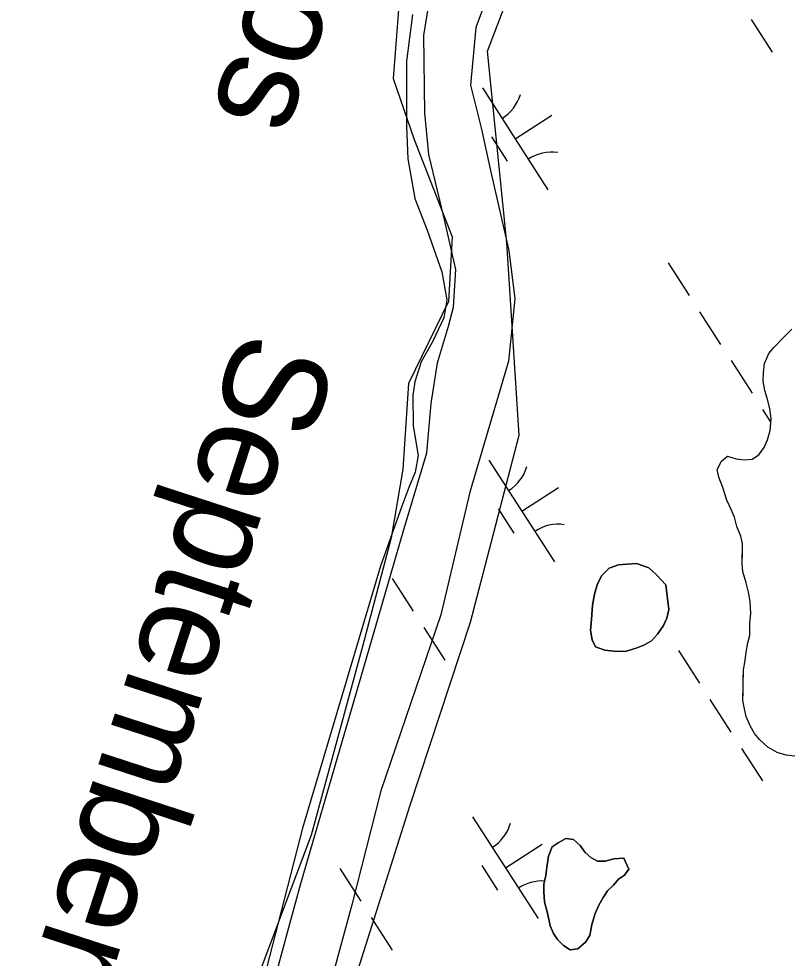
# Model space of a CAD drawing. Extents: x 3937982 to 3958556, y 219448 to 241894.
# Drawn here: x 3942949.9 to 3943267.2, y 233107.5 to 233495.5 of the extents above; entities that cross this region are included whole.
import ezdxf

# ---------------------------------------------------------------- set-up
doc = ezdxf.new("R2010")
doc.units = 0
for name, color, linetype in [('V-RIVR-EDGE', 7, 'Continuous'), ('V-RIVR-IDEN', 7, 'Continuous'), ('V-RIVR-JETY', 7, 'Continuous'), ('V-RRAP-FSHR', 7, 'Continuous'), ('V-TOPO-SHOR', 7, 'Continuous'), ('V-WETL-SWMP', 7, 'Continuous')]:
    doc.layers.add(name, color=color, linetype=linetype)

msp = doc.modelspace()

# ---------------------------------------------------------------- linework, layer by layer
at = {"layer": 'V-RIVR-EDGE'}
msp.add_lwpolyline([(3943107.659, 233511.732), (3943104.51, 233470.799), (3943113.169, 233445.61), (3943128.912, 233405.465), (3943127.338, 233378.701), (3943110.808, 233344.853), (3943108.446, 233309.431), (3943103.723, 233281.093), (3943091.916, 233236.225), (3943070.662, 233158.296), (3943045.473, 233091.387), (3943036.814, 233048.093), (3943039.176, 233024.479), (3943032.879, 232991.418), (3943007.69, 232948.911), (3942997.456, 232908.766), (3942995.882, 232888.3), (3942988.01, 232868.621), (3942983.288, 232853.664), (3942959.673, 232813.519), (3942958.783, 232809.369)], dxfattribs=at)
at = {"layer": 'V-RIVR-JETY'}
for points in [[(3943153.305, 233531.157), (3943138.713, 233491.877), (3943136.444, 233468.064), (3943140.9, 233450.419), (3943144.949, 233431.606), (3943152.345, 233399.85), (3943154.817, 233379.884), (3943152.13, 233354.124), (3943136.17, 233300.01), (3943124.164, 233249.361), (3943099.359, 233176.601), (3943087.399, 233129.471), (3943075.07, 233083.905), (3943051.556, 232990.807), (3943032.778, 232930.477), (3943013.275, 232874.456), (3942992.982, 232817.663), (3942979.735, 232776.702)], [(3942961.98, 232804.385), (3942966.784, 232816.837), (3942987.036, 232870.503), (3943001.669, 232912.909), (3943012.63, 232943.641), (3943024.453, 232980.614), (3943033.11, 233014.502), (3943041.351, 233046.441), (3943066.411, 233138.347), (3943093.44, 233231.398), (3943108.593, 233283.568), (3943118.407, 233316.269), (3943120.238, 233336.569), (3943122.806, 233353.34), (3943127.308, 233368.523), (3943129.364, 233376.312), (3943130.353, 233391.932), (3943125.553, 233413.102), (3943119.257, 233439.372), (3943117.531, 233456.592), (3943117.174, 233488.645), (3943120.586, 233510.096)]]:
    msp.add_lwpolyline(points, dxfattribs=at)
at = {"layer": 'V-RRAP-FSHR'}
msp.add_lwpolyline([(3942990.784, 232759.474), (3942998.587, 232786.578), (3943020.789, 232863.438), (3943042.99, 232940.295), (3943065.174, 233017.158), (3943087.356, 233094.2), (3943111.403, 233170.31), (3943136.442, 233246.291), (3943156.596, 233323.572), (3943151.407, 233402.926), (3943143.417, 233482.126), (3943171.856, 233556.628), (3943204.429, 233629.697), (3943236.765, 233702.87), (3943268.845, 233776.155), (3943300.372, 233849.683), (3943331.899, 233923.208)], dxfattribs=at)
at = {"layer": 'V-TOPO-SHOR'}
for points in [[(3943270.342, 233190.952), (3943266.848, 233191.349), (3943263.015, 233192.449), (3943259.195, 233194.597), (3943255.738, 233197.792), (3943253.672, 233200.268), (3943251.966, 233203.44), (3943250.268, 233207.311), (3943249.608, 233210.469), (3943248.955, 233213.975), (3943249.002, 233217.473), (3943249.068, 233222.37), (3943249.123, 233226.568), (3943249.875, 233230.406), (3943250.27, 233233.9), (3943251.019, 233237.738), (3943251.763, 233240.878), (3943251.826, 233245.775), (3943252.232, 233249.969), (3943251.947, 233254.87), (3943251.3, 233258.726), (3943250.301, 233262.589), (3943248.961, 233267.154), (3943248.654, 233270.308), (3943248.713, 233274.854), (3943248.765, 233278.702), (3943248.107, 233281.86), (3943246.409, 233285.731), (3943245.41, 233289.594), (3943244.052, 233292.76), (3943242.354, 233296.63), (3943240.677, 233301.9), (3943238.981, 233306.121), (3943238.324, 233309.279), (3943240.12, 233312.754), (3943242.596, 233314.821), (3943246.08, 233313.723), (3943249.574, 233313.328), (3943252.725, 233313.635), (3943255.548, 233315.347), (3943257.69, 233318.468), (3943259.129, 233321.598), (3943260.229, 233325.432), (3943260.645, 233330.324), (3943260.002, 233334.531), (3943259.007, 233338.744), (3943257.999, 233341.906), (3943257.352, 233345.762), (3943257.397, 233349.26), (3943257.798, 233353.102), (3943259.603, 233357.278), (3943261.735, 233359.699), (3943265.992, 233364.19), (3943269.181, 233367.297)], [(3943217.051, 233261.63), (3943213.258, 233265.88), (3943210.147, 233268.718), (3943204.923, 233270.537), (3943201.071, 233270.24), (3943197.569, 233269.935), (3943193.702, 233268.587), (3943190.513, 233265.48), (3943188.713, 233261.657), (3943187.611, 233257.823), (3943186.851, 233253.285), (3943186.423, 233247.341), (3943186.014, 233242.799), (3943186.661, 233238.942), (3943188.025, 233236.124), (3943191.853, 233234.674), (3943195.697, 233234.273), (3943200.243, 233234.214), (3943204.81, 233235.553), (3943208.327, 233236.907), (3943211.149, 233238.619), (3943213.633, 233241.384), (3943216.13, 233244.849), (3943217.569, 233247.978), (3943218.317, 233251.468), (3943217.051, 233261.63)], [(3943199.811, 233148.855), (3943195.609, 233148.56), (3943192.098, 233147.557), (3943188.949, 233147.598), (3943186.169, 233149.035), (3943183.749, 233151.165), (3943181.686, 233153.991), (3943178.922, 233156.478), (3943175.778, 233156.869), (3943172.606, 233155.163), (3943170.136, 233153.447), (3943168.684, 233149.617), (3943167.924, 233145.078), (3943167.529, 233141.585), (3943166.781, 233138.097), (3943166.74, 233134.947), (3943167.035, 233130.747), (3943168.364, 233125.479), (3943169.353, 233120.918), (3943170.711, 233117.752), (3943172.427, 233115.28), (3943174.842, 233112.8), (3943177.619, 233111.012), (3943180.771, 233111.321), (3943183.958, 233114.078), (3943185.743, 233116.853), (3943186.503, 233121.391), (3943187.961, 233125.919), (3943189.407, 233129.399), (3943191.199, 233132.524), (3943192.985, 233135.299), (3943195.465, 233137.716), (3943197.597, 233140.137), (3943200.069, 233141.853), (3943201.851, 233144.28), (3943199.811, 233148.855)]]:
    msp.add_lwpolyline(points, dxfattribs=at)
at = {"layer": 'V-WETL-SWMP'}
for p, q in [((3943112.502, 233497.313), (3943110.035, 233477.996)), ((3943252.332, 233495.202), (3943260.992, 233481.749)), ((3943110.035, 233477.996), (3943109.955, 233451.184)), ((3943141.351, 233466.932), (3943168.413, 233424.888)), ((3943154.882, 233445.91), (3943170.017, 233455.652)), ((3943109.955, 233451.184), (3943110.605, 233437.631)), ((3943145.147, 233446.779), (3943151.642, 233436.689)), ((3943110.605, 233437.631), (3943113.429, 233421.285)), ((3943113.429, 233421.285), (3943118.508, 233408.226)), ((3943118.508, 233408.226), (3943124.637, 233391.006)), ((3943218.052, 233394.646), (3943226.712, 233381.193)), ((3943124.637, 233391.006), (3943126.694, 233379.369)), ((3943126.694, 233379.369), (3943125.49, 233371.922)), ((3943231.041, 233374.466), (3943239.701, 233361.012)), ((3943125.49, 233371.922), (3943120.939, 233362.307)), ((3943265.992, 233364.19), (3943269.182, 233367.296)), ((3943120.939, 233362.307), (3943116.127, 233353.802)), ((3943261.734, 233359.698), (3943265.992, 233364.19)), ((3943259.603, 233357.277), (3943261.734, 233359.698)), ((3943244.031, 233354.285), (3943252.691, 233340.831)), ((3943257.798, 233353.103), (3943259.603, 233357.277)), ((3943116.127, 233353.802), (3943113.53, 233345.544)), ((3943257.397, 233349.26), (3943257.798, 233353.103)), ((3943257.351, 233345.762), (3943257.397, 233349.26)), ((3943113.53, 233345.544), (3943112.628, 233340.027)), ((3943257.999, 233341.905), (3943257.351, 233345.762)), ((3943112.628, 233340.027), (3943112.736, 233327.31)), ((3943259.007, 233338.743), (3943257.999, 233341.905)), ((3943260.001, 233334.531), (3943259.007, 233338.743)), ((3943257.021, 233334.104), (3943260.506, 233328.69)), ((3943260.645, 233330.324), (3943260.001, 233334.531)), ((3943112.736, 233327.31), (3943114.785, 233315.121)), ((3943260.23, 233325.432), (3943260.645, 233330.324)), ((3943259.129, 233321.598), (3943260.23, 233325.432)), ((3943257.689, 233318.468), (3943259.129, 233321.598)), ((3943252.726, 233313.636), (3943255.548, 233315.348)), ((3943255.548, 233315.348), (3943257.689, 233318.468)), ((3943114.785, 233315.121), (3943113.588, 233308.226)), ((3943144.049, 233313.212), (3943171.112, 233271.169)), ((3943238.324, 233309.279), (3943240.12, 233312.754)), ((3943240.12, 233312.754), (3943242.596, 233314.82)), ((3943242.596, 233314.82), (3943246.08, 233313.724)), ((3943246.08, 233313.724), (3943249.574, 233313.328)), ((3943249.574, 233313.328), (3943252.726, 233313.636)), ((3943113.588, 233308.226), (3943111.017, 233301.902)), ((3943238.982, 233306.121), (3943238.324, 233309.279)), ((3943240.676, 233301.9), (3943238.982, 233306.121)), ((3943111.017, 233301.902), (3943108.15, 233294.201)), ((3943157.58, 233292.19), (3943172.716, 233301.933)), ((3943242.355, 233296.63), (3943240.676, 233301.9)), ((3943244.053, 233292.759), (3943242.355, 233296.63)), ((3943108.15, 233294.201), (3943099.253, 233269.441)), ((3943147.845, 233293.059), (3943154.34, 233282.969)), ((3943245.41, 233289.593), (3943244.053, 233292.759)), ((3943246.409, 233285.731), (3943245.41, 233289.593)), ((3943248.107, 233281.86), (3943246.409, 233285.731)), ((3943248.765, 233278.702), (3943248.107, 233281.86)), ((3943248.653, 233270.307), (3943248.765, 233278.702)), ((3943099.253, 233269.441), (3943067.135, 233161.233)), ((3943099.817, 233271.01), (3943099.834, 233270.982)), ((3943193.702, 233268.587), (3943197.569, 233269.935)), ((3943197.569, 233269.935), (3943201.071, 233270.239)), ((3943201.071, 233270.239), (3943204.924, 233270.537)), ((3943204.924, 233270.537), (3943210.148, 233268.719)), ((3943210.148, 233268.719), (3943213.259, 233265.879)), ((3943248.961, 233267.154), (3943248.653, 233270.307)), ((3943188.713, 233261.656), (3943190.513, 233265.481)), ((3943190.513, 233265.481), (3943193.702, 233268.587)), ((3943213.259, 233265.879), (3943217.051, 233261.63)), ((3943250.3, 233262.589), (3943248.961, 233267.154)), ((3943104.164, 233264.255), (3943112.824, 233250.802)), ((3943187.612, 233257.822), (3943188.713, 233261.656)), ((3943217.051, 233261.63), (3943218.316, 233251.467)), ((3943251.299, 233258.727), (3943250.3, 233262.589)), ((3943186.852, 233253.284), (3943187.612, 233257.822)), ((3943251.947, 233254.87), (3943251.299, 233258.727)), ((3943186.424, 233247.342), (3943186.852, 233253.284)), ((3943252.232, 233249.968), (3943251.947, 233254.87)), ((3943218.316, 233251.467), (3943217.57, 233247.979)), ((3943251.827, 233245.775), (3943252.232, 233249.968)), ((3943186.013, 233242.799), (3943186.424, 233247.342)), ((3943217.57, 233247.979), (3943216.129, 233244.849)), ((3943251.762, 233240.878), (3943251.827, 233245.775)), ((3943117.154, 233244.075), (3943125.814, 233230.621)), ((3943186.662, 233238.942), (3943186.013, 233242.799)), ((3943216.129, 233244.849), (3943213.634, 233241.383)), ((3943188.024, 233236.125), (3943186.662, 233238.942)), ((3943211.148, 233238.618), (3943208.326, 233236.906)), ((3943213.634, 233241.383), (3943211.148, 233238.618)), ((3943250.27, 233233.9), (3943251.02, 233237.739)), ((3943251.02, 233237.739), (3943251.762, 233240.878)), ((3943191.853, 233234.675), (3943188.024, 233236.125)), ((3943195.697, 233234.274), (3943191.853, 233234.675)), ((3943200.244, 233234.214), (3943195.697, 233234.274)), ((3943204.81, 233235.553), (3943200.244, 233234.214)), ((3943208.326, 233236.906), (3943204.81, 233235.553)), ((3943222.312, 233234.516), (3943230.972, 233221.062)), ((3943249.874, 233230.407), (3943250.27, 233233.9)), ((3943249.123, 233226.569), (3943249.874, 233230.407)), ((3943248.956, 233213.976), (3943249.123, 233226.569)), ((3943235.302, 233214.335), (3943243.962, 233200.882)), ((3943249.609, 233210.469), (3943248.956, 233213.976)), ((3943250.267, 233207.311), (3943249.609, 233210.469)), ((3943251.965, 233203.44), (3943250.267, 233207.311)), ((3943253.672, 233200.269), (3943251.965, 233203.44)), ((3943255.739, 233197.792), (3943253.672, 233200.269)), ((3943259.195, 233194.598), (3943255.739, 233197.792)), ((3943248.292, 233194.155), (3943256.952, 233180.701)), ((3943263.015, 233192.448), (3943259.195, 233194.598)), ((3943266.849, 233191.348), (3943263.015, 233192.448)), ((3943270.342, 233190.951), (3943266.849, 233191.348)), ((3943137.311, 233165.884), (3943164.374, 233123.841)), ((3943067.135, 233161.233), (3943032.174, 233026.249)), ((3943172.606, 233155.162), (3943175.778, 233156.869)), ((3943175.778, 233156.869), (3943178.921, 233156.478)), ((3943178.921, 233156.478), (3943181.687, 233153.992)), ((3943150.842, 233144.862), (3943165.978, 233154.605)), ((3943168.684, 233149.617), (3943170.135, 233153.446)), ((3943170.135, 233153.446), (3943172.606, 233155.162)), ((3943181.687, 233153.992), (3943183.749, 233151.166)), ((3943167.924, 233145.078), (3943168.684, 233149.617)), ((3943183.749, 233151.166), (3943186.17, 233149.035)), ((3943186.17, 233149.035), (3943188.949, 233147.598)), ((3943192.098, 233147.557), (3943195.609, 233148.56)), ((3943195.609, 233148.56), (3943199.812, 233148.854)), ((3943199.812, 233148.854), (3943201.85, 233144.279)), ((3943082.445, 233144.487), (3943091.105, 233131.033)), ((3943141.107, 233145.731), (3943147.602, 233135.641)), ((3943167.528, 233141.585), (3943167.924, 233145.078)), ((3943188.949, 233147.598), (3943192.098, 233147.557)), ((3943166.782, 233138.096), (3943167.528, 233141.585)), ((3943200.069, 233141.853), (3943197.597, 233140.137)), ((3943201.85, 233144.279), (3943200.069, 233141.853)), ((3943166.74, 233134.948), (3943166.782, 233138.096)), ((3943195.466, 233137.716), (3943192.985, 233135.3)), ((3943197.597, 233140.137), (3943195.466, 233137.716)), ((3943167.035, 233130.746), (3943166.74, 233134.948)), ((3943192.985, 233135.3), (3943191.199, 233132.525)), ((3943168.364, 233125.48), (3943167.035, 233130.746)), ((3943189.408, 233129.4), (3943187.962, 233125.92)), ((3943191.199, 233132.525), (3943189.408, 233129.4)), ((3943169.353, 233120.919), (3943168.364, 233125.48)), ((3943187.962, 233125.92), (3943186.503, 233121.391)), ((3943095.435, 233124.306), (3943104.095, 233110.852)), ((3943186.503, 233121.391), (3943185.743, 233116.853)), ((3943170.711, 233117.752), (3943169.353, 233120.919)), ((3943172.427, 233115.281), (3943170.711, 233117.752)), ((3943174.843, 233112.8), (3943172.427, 233115.281)), ((3943183.957, 233114.078), (3943180.771, 233111.322)), ((3943185.743, 233116.853), (3943183.957, 233114.078)), ((3943177.619, 233111.013), (3943174.843, 233112.8)), ((3943180.771, 233111.322), (3943177.619, 233111.013))]:
    msp.add_line(p, q, dxfattribs=at)
for centre, start, end in [((3943140.131, 233469.264), 301.99668, 343.54034), ((3943170.031, 233422.812), 81.99668, 123.54034), ((3943142.83, 233315.545), 301.99668, 343.54034), ((3943172.73, 233269.093), 81.99668, 123.54034), ((3943136.092, 233168.217), 301.99668, 343.54034), ((3943165.992, 233121.765), 86.55387, 123.54034)]:
    msp.add_arc(centre, 17.623, start, end, dxfattribs=at)

# ---------------------------------------------------------------- texts
at = {"layer": 'V-RIVR-IDEN'}
for s, height, rotation, p in [('Photos', 41.9999, 250.76193, (3943086.757, 233621.932)), ('September 2012', 41.99992, 251.93364, (3943041.663, 233368.137))]:
    msp.add_text(s, height=height, rotation=rotation, dxfattribs=at).set_placement(p)

doc.saveas('drawing.dxf')
